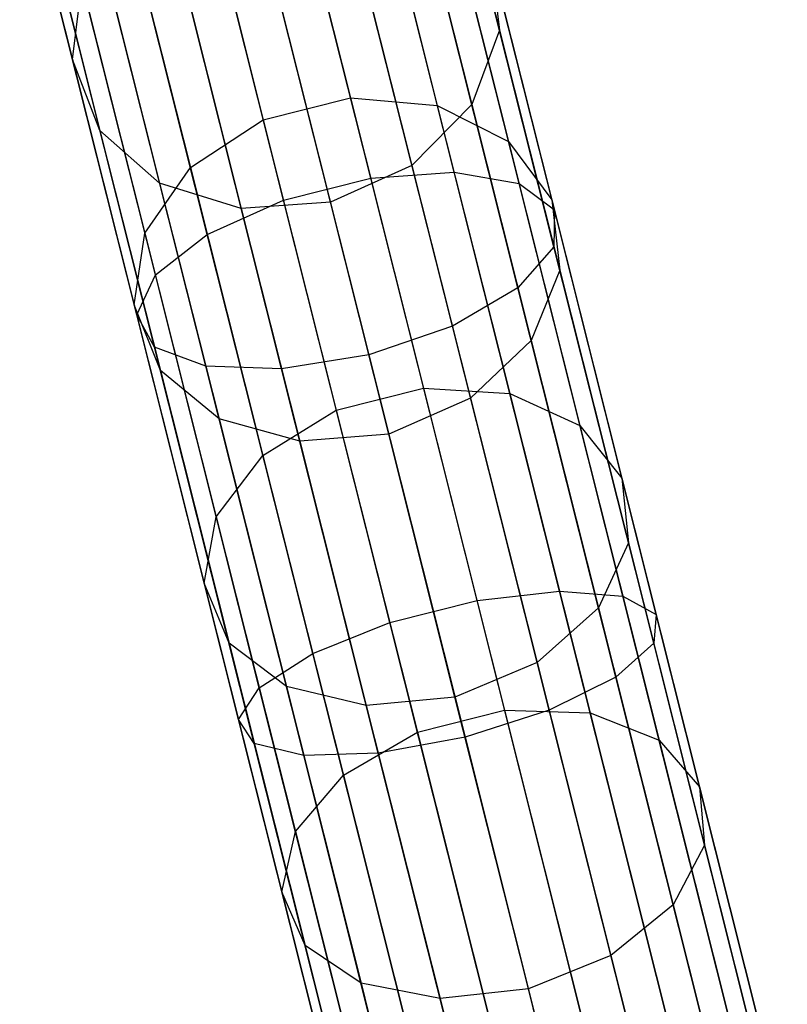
# Model space of a CAD drawing. Extents: x -189 to 189, y -189 to 189.
# Tile 301 of 591: x -44.55 to -41.01, y 167.73 to 172.28. Entities that reach past the tile are written whole.
import ezdxf

# ---------------------------------------------------------------- set-up
doc = ezdxf.new("R2010")
doc.units = 0
doc.header["$LTSCALE"] = 25.4
doc.layers.get('0').update_dxf_attribs({"linetype": 'CONTINUOUS'})

# ---------------------------------------------------------------- blocks, each defined once
blk = doc.blocks.new('CAMELEON-KENAI-C-12244_STL')
at = {"color": 0}
for p, q in [((-42.9334, 171.547, -10.2618), (-43.403, 173.4141, -11.2191)), ((-42.9334, 171.547, -10.2618), (-43.403, 173.4141, -11.2191)), ((-42.5486, 171.5742, -10.4169), (-43.0144, 173.4263, -11.3664)), ((-42.5486, 171.5742, -10.4169), (-43.0144, 173.4263, -11.3664)), ((-42.2487, 171.5226, -10.7003), (-42.7076, 173.3471, -11.6357)), ((-42.2487, 171.5226, -10.7003), (-42.7076, 173.3471, -11.6357)), ((-43.3367, 171.4455, -10.2618), (-43.8063, 173.3126, -11.2191)), ((-43.3367, 171.4455, -10.2618), (-43.8063, 173.3126, -11.2191)), ((-42.5782, 173.1812, -148.4191), (-42.3394, 172.2319, -150.1282)), ((-42.5782, 173.1812, -148.4191), (-42.3394, 172.2319, -150.1282)), ((-42.0856, 171.401, -11.0629), (-42.5356, 173.1903, -11.9804)), ((-42.0856, 171.401, -11.0629), (-42.5356, 173.1903, -11.9804)), ((-43.6886, 171.2875, -10.4169), (-44.1544, 173.1395, -11.3664)), ((-43.6886, 171.2875, -10.4169), (-44.1544, 173.1395, -11.3664)), ((-43.3244, 173.1015, -150.823), (-43.027, 171.9188, -152.5305)), ((-43.3244, 173.1015, -150.823), (-43.027, 171.9188, -152.5305)), ((-44.5549, 173.0642, -148.6064), (-44.3111, 172.095, -150.3514)), ((-44.5549, 173.0642, -148.6064), (-44.3111, 172.095, -150.3514)), ((-42.9213, 173.0561, -150.7317), (-42.6262, 171.883, -152.4255)), ((-42.9213, 173.0561, -150.7317), (-42.6262, 171.883, -152.4255)), ((-43.7277, 173.0001, -150.823), (-43.4302, 171.8174, -152.5305)), ((-43.7277, 173.0001, -150.823), (-43.4302, 171.8174, -152.5305)), ((-42.0875, 171.2305, -11.4422), (-42.5283, 172.983, -12.3407)), ((-42.0875, 171.2305, -11.4422), (-42.5283, 172.983, -12.3407)), ((-43.9284, 171.1001, -10.7003), (-44.3873, 172.9247, -11.6357)), ((-43.9284, 171.1001, -10.7003), (-44.3873, 172.9247, -11.6357)), ((-42.588, 172.8717, -150.5649), (-42.2973, 171.716, -152.2335)), ((-42.588, 172.8717, -150.5649), (-42.2973, 171.716, -152.2335)), ((-42.7015, 172.8191, -148.256), (-42.4671, 171.8872, -149.9339)), ((-42.7015, 172.8191, -148.256), (-42.4671, 171.8872, -149.9339)), ((-44.0613, 172.7693, -150.7317), (-43.7663, 171.5962, -152.4255)), ((-44.0613, 172.7693, -150.7317), (-43.7663, 171.5962, -152.4255)), ((-42.2541, 171.0405, -11.7724), (-42.6869, 172.761, -12.6545)), ((-42.2541, 171.0405, -11.7724), (-42.6869, 172.761, -12.6545)), ((-44.0146, 170.9158, -11.0629), (-44.4646, 172.7052, -11.9804)), ((-44.0146, 170.9158, -11.0629), (-44.4646, 172.7052, -11.9804)), ((-44.4228, 172.7172, -148.4191), (-44.1841, 171.768, -150.1282)), ((-44.4228, 172.7172, -148.4191), (-44.1841, 171.768, -150.1282)), ((-42.3822, 172.5801, -150.3514), (-42.0971, 171.4467, -151.9879)), ((-42.3822, 172.5801, -150.3514), (-42.0971, 171.4467, -151.9879)), ((-42.3822, 172.5801, -150.3514), (-42.3394, 172.2319, -150.1282)), ((-42.3822, 172.5801, -150.3514), (-42.3394, 172.2319, -150.1282)), ((-42.5566, 170.8639, -11.9966), (-42.9839, 172.5627, -12.8675)), ((-42.5566, 170.8639, -11.9966), (-42.9839, 172.5627, -12.8675)), ((-42.9746, 172.5257, -148.1453), (-42.7432, 171.6056, -149.8019)), ((-42.9746, 172.5257, -148.1453), (-42.7432, 171.6056, -149.8019)), ((-43.9322, 170.7665, -11.4422), (-44.373, 172.5191, -12.3407)), ((-43.9322, 170.7665, -11.4422), (-44.373, 172.5191, -12.3407)), ((-44.3111, 172.095, -150.3514), (-44.2677, 172.4492, -150.5649)), ((-44.3111, 172.095, -150.3514), (-44.2677, 172.4492, -150.5649)), ((-44.2677, 172.4492, -150.5649), (-43.9771, 171.2935, -152.2335)), ((-44.2677, 172.4492, -150.5649), (-43.9771, 171.2935, -152.2335)), ((-44.1429, 172.4566, -148.256), (-43.9085, 171.5247, -149.9339)), ((-44.1429, 172.4566, -148.256), (-43.9085, 171.5247, -149.9339)), ((-43.6955, 170.678, -11.7724), (-44.1283, 172.3985, -12.6545)), ((-43.6955, 170.678, -11.7724), (-44.1283, 172.3985, -12.6545)), ((-43.368, 172.4223, -12.9429), (-42.9427, 170.7313, -12.0759)), ((-43.368, 172.4223, -12.9429), (-42.9427, 170.7313, -12.0759)), ((-43.3455, 170.6655, -11.9966), (-43.7728, 172.3643, -12.8675)), ((-43.3455, 170.6655, -11.9966), (-43.7728, 172.3643, -12.8675)), ((-43.1199, 171.4358, -149.7553), (-43.3502, 172.3518, -148.1061)), ((-43.1199, 171.4358, -149.7553), (-43.3502, 172.3518, -148.1061)), ((-43.7635, 172.3273, -148.1453), (-43.5321, 171.4072, -149.8019)), ((-43.7635, 172.3273, -148.1453), (-43.5321, 171.4072, -149.8019)), ((-42.3394, 172.2319, -150.1282), (-42.4671, 171.8872, -149.9339)), ((-42.3394, 172.2319, -150.1282), (-42.4671, 171.8872, -149.9339)), ((-42.3394, 172.2319, -150.1282), (-42.0602, 171.1218, -151.731)), ((-42.3394, 172.2319, -150.1282), (-42.0602, 171.1218, -151.731)), ((-44.1841, 171.768, -150.1282), (-44.3111, 172.095, -150.3514)), ((-44.3111, 172.095, -150.3514), (-44.0261, 170.9616, -151.9879)), ((-44.3111, 172.095, -150.3514), (-44.0261, 170.9616, -151.9879)), ((-44.1841, 171.768, -150.1282), (-44.3111, 172.095, -150.3514)), ((-43.4302, 171.8174, -152.5305), (-43.027, 171.9188, -152.5305)), ((-43.4302, 171.8174, -152.5305), (-43.027, 171.9188, -152.5305)), ((-43.027, 171.9188, -152.5305), (-42.6894, 170.5767, -154.1077)), ((-43.027, 171.9188, -152.5305), (-42.6894, 170.5767, -154.1077)), ((-43.027, 171.9188, -152.5305), (-42.6262, 171.883, -152.4255)), ((-43.027, 171.9188, -152.5305), (-42.6262, 171.883, -152.4255)), ((-42.4671, 171.8872, -149.9339), (-42.7432, 171.6056, -149.8019)), ((-42.4671, 171.8872, -149.9339), (-42.7432, 171.6056, -149.8019)), ((-42.6262, 171.883, -152.4255), (-42.2914, 170.5516, -153.99)), ((-42.6262, 171.883, -152.4255), (-42.2914, 170.5516, -153.99)), ((-42.6262, 171.883, -152.4255), (-42.2973, 171.716, -152.2335)), ((-42.6262, 171.883, -152.4255), (-42.2973, 171.716, -152.2335)), ((-42.4671, 171.8872, -149.9339), (-42.193, 170.7974, -151.5073)), ((-42.4671, 171.8872, -149.9339), (-42.193, 170.7974, -151.5073)), ((-43.7663, 171.5962, -152.4255), (-43.4302, 171.8174, -152.5305)), ((-43.7663, 171.5962, -152.4255), (-43.4302, 171.8174, -152.5305)), ((-43.4302, 171.8174, -152.5305), (-43.0927, 170.4753, -154.1077)), ((-43.4302, 171.8174, -152.5305), (-43.0927, 170.4753, -154.1077)), ((-43.9085, 171.5247, -149.9339), (-44.1841, 171.768, -150.1282)), ((-44.1841, 171.768, -150.1282), (-43.9049, 170.6579, -151.731)), ((-44.1841, 171.768, -150.1282), (-43.9049, 170.6579, -151.731)), ((-43.9085, 171.5247, -149.9339), (-44.1841, 171.768, -150.1282)), ((-42.2973, 171.716, -152.2335), (-41.9674, 170.4044, -153.7748)), ((-42.2973, 171.716, -152.2335), (-41.9674, 170.4044, -153.7748)), ((-42.2973, 171.716, -152.2335), (-42.0971, 171.4467, -151.9879)), ((-42.2973, 171.716, -152.2335), (-42.0971, 171.4467, -151.9879)), ((-43.9771, 171.2935, -152.2335), (-43.7663, 171.5962, -152.4255)), ((-43.9771, 171.2935, -152.2335), (-43.7663, 171.5962, -152.4255)), ((-43.7663, 171.5962, -152.4255), (-43.4314, 170.2649, -153.99)), ((-43.7663, 171.5962, -152.4255), (-43.4314, 170.2649, -153.99)), ((-42.7432, 171.6056, -149.8019), (-43.1199, 171.4358, -149.7553)), ((-42.7432, 171.6056, -149.8019), (-43.1199, 171.4358, -149.7553)), ((-42.9334, 171.547, -10.2618), (-42.5486, 171.5742, -10.4169)), ((-42.9334, 171.547, -10.2618), (-42.5486, 171.5742, -10.4169)), ((-42.7432, 171.6056, -149.8019), (-42.4725, 170.5296, -151.3555)), ((-42.7432, 171.6056, -149.8019), (-42.4725, 170.5296, -151.3555)), ((-42.5486, 171.5742, -10.4169), (-42.2487, 171.5226, -10.7003)), ((-42.0615, 169.6376, -9.6678), (-42.5486, 171.5742, -10.4169)), ((-42.0615, 169.6376, -9.6678), (-42.5486, 171.5742, -10.4169)), ((-42.5486, 171.5742, -10.4169), (-42.2487, 171.5226, -10.7003)), ((-43.5321, 171.4072, -149.8019), (-43.9085, 171.5247, -149.9339)), ((-43.9085, 171.5247, -149.9339), (-43.6344, 170.4349, -151.5073)), ((-43.9085, 171.5247, -149.9339), (-43.6344, 170.4349, -151.5073)), ((-43.5321, 171.4072, -149.8019), (-43.9085, 171.5247, -149.9339)), ((-43.3367, 171.4455, -10.2618), (-42.9334, 171.547, -10.2618)), ((-43.3367, 171.4455, -10.2618), (-42.9334, 171.547, -10.2618)), ((-42.4424, 169.5946, -9.5066), (-42.9334, 171.547, -10.2618)), ((-42.4424, 169.5946, -9.5066), (-42.9334, 171.547, -10.2618)), ((-42.2487, 171.5226, -10.7003), (-42.0856, 171.401, -11.0629)), ((-41.7688, 169.6147, -9.9623), (-42.2487, 171.5226, -10.7003)), ((-41.7688, 169.6147, -9.9623), (-42.2487, 171.5226, -10.7003)), ((-42.2487, 171.5226, -10.7003), (-42.0856, 171.401, -11.0629)), ((-43.6886, 171.2875, -10.4169), (-43.3367, 171.4455, -10.2618)), ((-43.6886, 171.2875, -10.4169), (-43.3367, 171.4455, -10.2618)), ((-43.1199, 171.4358, -149.7553), (-43.5321, 171.4072, -149.8019)), ((-43.1199, 171.4358, -149.7553), (-43.5321, 171.4072, -149.8019)), ((-42.8457, 169.4932, -9.5066), (-43.3367, 171.4455, -10.2618)), ((-42.8457, 169.4932, -9.5066), (-43.3367, 171.4455, -10.2618)), ((-42.8505, 170.3647, -151.3018), (-43.1199, 171.4358, -149.7553)), ((-42.8505, 170.3647, -151.3018), (-43.1199, 171.4358, -149.7553)), ((-42.0971, 171.4467, -151.9879), (-41.7736, 170.1604, -153.4994)), ((-42.0971, 171.4467, -151.9879), (-41.7736, 170.1604, -153.4994)), ((-42.0971, 171.4467, -151.9879), (-42.0602, 171.1218, -151.731)), ((-42.0971, 171.4467, -151.9879), (-42.0602, 171.1218, -151.731)), ((-43.5321, 171.4072, -149.8019), (-43.2614, 170.3312, -151.3555)), ((-43.5321, 171.4072, -149.8019), (-43.2614, 170.3312, -151.3555)), ((-42.0856, 171.401, -11.0629), (-42.0875, 171.2305, -11.4422)), ((-42.0856, 171.401, -11.0629), (-42.0875, 171.2305, -11.4422)), ((-41.615, 169.53, -10.3392), (-42.0856, 171.401, -11.0629)), ((-41.615, 169.53, -10.3392), (-42.0856, 171.401, -11.0629)), ((-44.0261, 170.9616, -151.9879), (-43.9771, 171.2935, -152.2335)), ((-44.0261, 170.9616, -151.9879), (-43.9771, 171.2935, -152.2335)), ((-43.9771, 171.2935, -152.2335), (-43.6472, 169.9819, -153.7748)), ((-43.9771, 171.2935, -152.2335), (-43.6472, 169.9819, -153.7748)), ((-43.9284, 171.1001, -10.7003), (-43.6886, 171.2875, -10.4169)), ((-43.9284, 171.1001, -10.7003), (-43.6886, 171.2875, -10.4169)), ((-43.2016, 169.3509, -9.6678), (-43.6886, 171.2875, -10.4169)), ((-43.2016, 169.3509, -9.6678), (-43.6886, 171.2875, -10.4169)), ((-42.0875, 171.2305, -11.4422), (-42.2541, 171.0405, -11.7724)), ((-42.0875, 171.2305, -11.4422), (-42.2541, 171.0405, -11.7724)), ((-41.6266, 169.3979, -10.7333), (-42.0875, 171.2305, -11.4422)), ((-41.6266, 169.3979, -10.7333), (-42.0875, 171.2305, -11.4422)), ((-42.0602, 171.1218, -151.731), (-42.193, 170.7974, -151.5073)), ((-42.0602, 171.1218, -151.731), (-42.193, 170.7974, -151.5073)), ((-42.0602, 171.1218, -151.731), (-41.7434, 169.862, -153.2114)), ((-42.0602, 171.1218, -151.731), (-41.7434, 169.862, -153.2114)), ((-44.0146, 170.9158, -11.0629), (-43.9284, 171.1001, -10.7003)), ((-44.0146, 170.9158, -11.0629), (-43.9284, 171.1001, -10.7003)), ((-43.4486, 169.1923, -9.9623), (-43.9284, 171.1001, -10.7003)), ((-43.4486, 169.1923, -9.9623), (-43.9284, 171.1001, -10.7003)), ((-42.2541, 171.0405, -11.7724), (-42.5566, 170.8639, -11.9966)), ((-42.2541, 171.0405, -11.7724), (-42.5566, 170.8639, -11.9966)), ((-41.8017, 169.2415, -11.0766), (-42.2541, 171.0405, -11.7724)), ((-41.8017, 169.2415, -11.0766), (-42.2541, 171.0405, -11.7724)), ((-43.9049, 170.6579, -151.731), (-44.0261, 170.9616, -151.9879)), ((-44.0261, 170.9616, -151.9879), (-43.7026, 169.6753, -153.4994)), ((-44.0261, 170.9616, -151.9879), (-43.7026, 169.6753, -153.4994)), ((-43.9049, 170.6579, -151.731), (-44.0261, 170.9616, -151.9879)), ((-43.9322, 170.7665, -11.4422), (-44.0146, 170.9158, -11.0629)), ((-43.544, 169.0448, -10.3392), (-44.0146, 170.9158, -11.0629)), ((-43.9322, 170.7665, -11.4422), (-44.0146, 170.9158, -11.0629)), ((-43.544, 169.0448, -10.3392), (-44.0146, 170.9158, -11.0629)), ((-42.5566, 170.8639, -11.9966), (-42.9427, 170.7313, -12.0759)), ((-42.5566, 170.8639, -11.9966), (-42.9427, 170.7313, -12.0759)), ((-42.1099, 169.0876, -11.3095), (-42.5566, 170.8639, -11.9966)), ((-42.1099, 169.0876, -11.3095), (-42.5566, 170.8639, -11.9966)), ((-42.193, 170.7974, -151.5073), (-42.4725, 170.5296, -151.3555)), ((-42.193, 170.7974, -151.5073), (-42.4725, 170.5296, -151.3555)), ((-42.193, 170.7974, -151.5073), (-41.8819, 169.5606, -152.9607)), ((-42.193, 170.7974, -151.5073), (-41.8819, 169.5606, -152.9607)), ((-43.6955, 170.678, -11.7724), (-43.9322, 170.7665, -11.4422)), ((-43.4713, 168.934, -10.7333), (-43.9322, 170.7665, -11.4422)), ((-43.6955, 170.678, -11.7724), (-43.9322, 170.7665, -11.4422)), ((-43.4713, 168.934, -10.7333), (-43.9322, 170.7665, -11.4422)), ((-42.9427, 170.7313, -12.0759), (-43.3455, 170.6655, -11.9966)), ((-42.9427, 170.7313, -12.0759), (-43.3455, 170.6655, -11.9966)), ((-42.9427, 170.7313, -12.0759), (-42.4979, 168.963, -11.3919)), ((-42.9427, 170.7313, -12.0759), (-42.4979, 168.963, -11.3919)), ((-43.6344, 170.4349, -151.5073), (-43.9049, 170.6579, -151.731)), ((-43.9049, 170.6579, -151.731), (-43.588, 169.3981, -153.2114)), ((-43.9049, 170.6579, -151.731), (-43.588, 169.3981, -153.2114)), ((-43.6344, 170.4349, -151.5073), (-43.9049, 170.6579, -151.731)), ((-43.3455, 170.6655, -11.9966), (-43.6955, 170.678, -11.7724)), ((-43.2431, 168.8789, -11.0766), (-43.6955, 170.678, -11.7724)), ((-43.3455, 170.6655, -11.9966), (-43.6955, 170.678, -11.7724)), ((-43.2431, 168.8789, -11.0766), (-43.6955, 170.678, -11.7724)), ((-42.8988, 168.8892, -11.3095), (-43.3455, 170.6655, -11.9966)), ((-42.8988, 168.8892, -11.3095), (-43.3455, 170.6655, -11.9966)), ((-43.0927, 170.4753, -154.1077), (-42.6894, 170.5767, -154.1077)), ((-43.0927, 170.4753, -154.1077), (-42.6894, 170.5767, -154.1077)), ((-42.6894, 170.5767, -154.1077), (-42.3151, 169.0884, -155.5388)), ((-42.6894, 170.5767, -154.1077), (-42.3151, 169.0884, -155.5388)), ((-42.6894, 170.5767, -154.1077), (-42.2914, 170.5516, -153.99)), ((-42.6894, 170.5767, -154.1077), (-42.2914, 170.5516, -153.99)), ((-42.4725, 170.5296, -151.3555), (-42.8505, 170.3647, -151.3018)), ((-42.4725, 170.5296, -151.3555), (-42.8505, 170.3647, -151.3018)), ((-42.4725, 170.5296, -151.3555), (-42.1654, 169.3085, -152.7905)), ((-42.4725, 170.5296, -151.3555), (-42.1654, 169.3085, -152.7905)), ((-42.2914, 170.5516, -153.99), (-41.9201, 169.0753, -155.4095)), ((-42.2914, 170.5516, -153.99), (-41.9201, 169.0753, -155.4095)), ((-42.2914, 170.5516, -153.99), (-41.9674, 170.4044, -153.7748)), ((-42.2914, 170.5516, -153.99), (-41.9674, 170.4044, -153.7748)), ((-43.4314, 170.2649, -153.99), (-43.0927, 170.4753, -154.1077)), ((-43.4314, 170.2649, -153.99), (-43.0927, 170.4753, -154.1077)), ((-43.0927, 170.4753, -154.1077), (-42.7183, 168.987, -155.5388)), ((-43.0927, 170.4753, -154.1077), (-42.7183, 168.987, -155.5388)), ((-43.2614, 170.3312, -151.3555), (-43.6344, 170.4349, -151.5073)), ((-43.6344, 170.4349, -151.5073), (-43.3233, 169.1981, -152.9607)), ((-43.6344, 170.4349, -151.5073), (-43.3233, 169.1981, -152.9607)), ((-43.2614, 170.3312, -151.3555), (-43.6344, 170.4349, -151.5073)), ((-41.9674, 170.4044, -153.7748), (-41.6017, 168.95, -155.1732)), ((-41.9674, 170.4044, -153.7748), (-41.6017, 168.95, -155.1732)), ((-41.9674, 170.4044, -153.7748), (-41.7736, 170.1604, -153.4994)), ((-41.9674, 170.4044, -153.7748), (-41.7736, 170.1604, -153.4994)), ((-42.8505, 170.3647, -151.3018), (-43.2614, 170.3312, -151.3555)), ((-42.8505, 170.3647, -151.3018), (-43.2614, 170.3312, -151.3555)), ((-42.5447, 169.1491, -152.7303), (-42.8505, 170.3647, -151.3018)), ((-42.5447, 169.1491, -152.7303), (-42.8505, 170.3647, -151.3018)), ((-43.2614, 170.3312, -151.3555), (-42.9543, 169.11, -152.7905)), ((-43.2614, 170.3312, -151.3555), (-42.9543, 169.11, -152.7905)), ((-43.6472, 169.9819, -153.7748), (-43.4314, 170.2649, -153.99)), ((-43.6472, 169.9819, -153.7748), (-43.4314, 170.2649, -153.99)), ((-43.4314, 170.2649, -153.99), (-43.0601, 168.7886, -155.4095)), ((-43.4314, 170.2649, -153.99), (-43.0601, 168.7886, -155.4095)), ((-41.7736, 170.1604, -153.4994), (-41.4149, 168.7342, -154.8708)), ((-41.7736, 170.1604, -153.4994), (-41.4149, 168.7342, -154.8708)), ((-41.7736, 170.1604, -153.4994), (-41.7434, 169.862, -153.2114)), ((-41.7736, 170.1604, -153.4994), (-41.7434, 169.862, -153.2114)), ((-43.7026, 169.6753, -153.4994), (-43.6472, 169.9819, -153.7748)), ((-43.7026, 169.6753, -153.4994), (-43.6472, 169.9819, -153.7748)), ((-43.6472, 169.9819, -153.7748), (-43.2814, 168.5276, -155.1732)), ((-43.6472, 169.9819, -153.7748), (-43.2814, 168.5276, -155.1732)), ((-41.7434, 169.862, -153.2114), (-41.8819, 169.5606, -152.9607)), ((-41.7434, 169.862, -153.2114), (-41.8819, 169.5606, -152.9607)), ((-41.7434, 169.862, -153.2114), (-41.392, 168.4651, -154.5547)), ((-41.7434, 169.862, -153.2114), (-41.392, 168.4651, -154.5547)), ((-43.588, 169.3981, -153.2114), (-43.7026, 169.6753, -153.4994)), ((-43.7026, 169.6753, -153.4994), (-43.3438, 168.249, -154.8708)), ((-43.7026, 169.6753, -153.4994), (-43.3438, 168.249, -154.8708)), ((-43.588, 169.3981, -153.2114), (-43.7026, 169.6753, -153.4994)), ((-42.4424, 169.5946, -9.5066), (-42.0615, 169.6376, -9.6678)), ((-42.4424, 169.5946, -9.5066), (-42.0615, 169.6376, -9.6678)), ((-42.0615, 169.6376, -9.6678), (-41.7688, 169.6147, -9.9623)), ((-41.5583, 167.6368, -9.127), (-42.0615, 169.6376, -9.6678)), ((-41.5583, 167.6368, -9.127), (-42.0615, 169.6376, -9.6678)), ((-42.0615, 169.6376, -9.6678), (-41.7688, 169.6147, -9.9623)), ((-41.7688, 169.6147, -9.9623), (-41.615, 169.53, -10.3392)), ((-41.2731, 167.6437, -9.4296), (-41.7688, 169.6147, -9.9623)), ((-41.2731, 167.6437, -9.4296), (-41.7688, 169.6147, -9.9623)), ((-41.7688, 169.6147, -9.9623), (-41.615, 169.53, -10.3392)), ((-42.8457, 169.4932, -9.5066), (-42.4424, 169.5946, -9.5066)), ((-42.8457, 169.4932, -9.5066), (-42.4424, 169.5946, -9.5066)), ((-41.9351, 167.5776, -8.9614), (-42.4424, 169.5946, -9.5066)), ((-41.9351, 167.5776, -8.9614), (-42.4424, 169.5946, -9.5066)), ((-41.8819, 169.5606, -152.9607), (-42.1654, 169.3085, -152.7905)), ((-41.8819, 169.5606, -152.9607), (-42.1654, 169.3085, -152.7905)), ((-41.8819, 169.5606, -152.9607), (-41.537, 168.1892, -154.2793)), ((-41.8819, 169.5606, -152.9607), (-41.537, 168.1892, -154.2793)), ((-41.615, 169.53, -10.3392), (-41.6266, 169.3979, -10.7333)), ((-41.615, 169.53, -10.3392), (-41.6266, 169.3979, -10.7333)), ((-41.1288, 167.5969, -9.8167), (-41.615, 169.53, -10.3392)), ((-41.1288, 167.5969, -9.8167), (-41.615, 169.53, -10.3392)), ((-43.2016, 169.3509, -9.6678), (-42.8457, 169.4932, -9.5066)), ((-43.2016, 169.3509, -9.6678), (-42.8457, 169.4932, -9.5066)), ((-42.3383, 167.4762, -8.9614), (-42.8457, 169.4932, -9.5066)), ((-42.3383, 167.4762, -8.9614), (-42.8457, 169.4932, -9.5066)), ((-43.3233, 169.1981, -152.9607), (-43.588, 169.3981, -153.2114)), ((-43.588, 169.3981, -153.2114), (-43.2367, 168.0011, -154.5547)), ((-43.588, 169.3981, -153.2114), (-43.2367, 168.0011, -154.5547)), ((-43.3233, 169.1981, -152.9607), (-43.588, 169.3981, -153.2114)), ((-41.6266, 169.3979, -10.7333), (-41.8017, 169.2415, -11.0766)), ((-41.6266, 169.3979, -10.7333), (-41.8017, 169.2415, -11.0766)), ((-41.1505, 167.5046, -10.2216), (-41.6266, 169.3979, -10.7333)), ((-41.1505, 167.5046, -10.2216), (-41.6266, 169.3979, -10.7333)), ((-43.4486, 169.1923, -9.9623), (-43.2016, 169.3509, -9.6678)), ((-43.4486, 169.1923, -9.9623), (-43.2016, 169.3509, -9.6678)), ((-42.6983, 167.3501, -9.127), (-43.2016, 169.3509, -9.6678)), ((-42.6983, 167.3501, -9.127), (-43.2016, 169.3509, -9.6678)), ((-42.1654, 169.3085, -152.7905), (-42.5447, 169.1491, -152.7303)), ((-42.1654, 169.3085, -152.7905), (-42.5447, 169.1491, -152.7303)), ((-42.1654, 169.3085, -152.7905), (-41.8248, 167.9544, -154.0925)), ((-42.1654, 169.3085, -152.7905), (-41.8248, 167.9544, -154.0925)), ((-42.9543, 169.11, -152.7905), (-43.3233, 169.1981, -152.9607)), ((-43.3233, 169.1981, -152.9607), (-42.9784, 167.8267, -154.2793)), ((-43.3233, 169.1981, -152.9607), (-42.9784, 167.8267, -154.2793)), ((-42.9543, 169.11, -152.7905), (-43.3233, 169.1981, -152.9607)), ((-41.8017, 169.2415, -11.0766), (-42.1099, 169.0876, -11.3095)), ((-41.8017, 169.2415, -11.0766), (-42.1099, 169.0876, -11.3095)), ((-41.3342, 167.3828, -10.5742), (-41.8017, 169.2415, -11.0766)), ((-41.3342, 167.3828, -10.5742), (-41.8017, 169.2415, -11.0766)), ((-43.544, 169.0448, -10.3392), (-43.4486, 169.1923, -9.9623)), ((-43.544, 169.0448, -10.3392), (-43.4486, 169.1923, -9.9623)), ((-42.9528, 167.2212, -9.4296), (-43.4486, 169.1923, -9.9623)), ((-42.9528, 167.2212, -9.4296), (-43.4486, 169.1923, -9.9623)), ((-42.5447, 169.1491, -152.7303), (-42.9543, 169.11, -152.7905)), ((-42.5447, 169.1491, -152.7303), (-42.9543, 169.11, -152.7905)), ((-42.9543, 169.11, -152.7905), (-42.6137, 167.756, -154.0925)), ((-42.9543, 169.11, -152.7905), (-42.6137, 167.756, -154.0925)), ((-42.2057, 167.8011, -154.0264), (-42.5447, 169.1491, -152.7303)), ((-42.2057, 167.8011, -154.0264), (-42.5447, 169.1491, -152.7303)), ((-42.7183, 168.987, -155.5388), (-42.3151, 169.0884, -155.5388)), ((-42.7183, 168.987, -155.5388), (-42.3151, 169.0884, -155.5388)), ((-42.1099, 169.0876, -11.3095), (-42.4979, 168.963, -11.3919)), ((-42.1099, 169.0876, -11.3095), (-42.4979, 168.963, -11.3919)), ((-42.3151, 169.0884, -155.5388), (-41.9078, 167.4689, -156.8094)), ((-42.3151, 169.0884, -155.5388), (-41.9078, 167.4689, -156.8094)), ((-42.3151, 169.0884, -155.5388), (-41.9201, 169.0753, -155.4095)), ((-42.3151, 169.0884, -155.5388), (-41.9201, 169.0753, -155.4095)), ((-41.6483, 167.2525, -10.8135), (-42.1099, 169.0876, -11.3095)), ((-41.6483, 167.2525, -10.8135), (-42.1099, 169.0876, -11.3095)), ((-41.9201, 169.0753, -155.4095), (-41.5161, 167.4689, -156.6698)), ((-41.9201, 169.0753, -155.4095), (-41.5161, 167.4689, -156.6698)), ((-41.9201, 169.0753, -155.4095), (-41.6017, 168.95, -155.1732)), ((-41.9201, 169.0753, -155.4095), (-41.6017, 168.95, -155.1732)), ((-43.4713, 168.934, -10.7333), (-43.544, 169.0448, -10.3392)), ((-43.0578, 167.1118, -9.8167), (-43.544, 169.0448, -10.3392)), ((-43.4713, 168.934, -10.7333), (-43.544, 169.0448, -10.3392)), ((-43.0578, 167.1118, -9.8167), (-43.544, 169.0448, -10.3392)), ((-43.0601, 168.7886, -155.4095), (-42.7183, 168.987, -155.5388)), ((-43.0601, 168.7886, -155.4095), (-42.7183, 168.987, -155.5388)), ((-42.7183, 168.987, -155.5388), (-42.311, 167.3675, -156.8094)), ((-42.7183, 168.987, -155.5388), (-42.311, 167.3675, -156.8094)), ((-43.2431, 168.8789, -11.0766), (-43.4713, 168.934, -10.7333)), ((-42.9951, 167.0407, -10.2216), (-43.4713, 168.934, -10.7333)), ((-43.2431, 168.8789, -11.0766), (-43.4713, 168.934, -10.7333)), ((-42.9951, 167.0407, -10.2216), (-43.4713, 168.934, -10.7333)), ((-42.4979, 168.963, -11.3919), (-42.8988, 168.8892, -11.3095)), ((-42.4979, 168.963, -11.3919), (-42.8988, 168.8892, -11.3095)), ((-42.4979, 168.963, -11.3919), (-42.0385, 167.1362, -10.8981)), ((-42.4979, 168.963, -11.3919), (-42.0385, 167.1362, -10.8981)), ((-41.6017, 168.95, -155.1732), (-41.2036, 167.3675, -156.4148)), ((-41.6017, 168.95, -155.1732), (-41.2036, 167.3675, -156.4148)), ((-41.6017, 168.95, -155.1732), (-41.4149, 168.7342, -154.8708)), ((-41.6017, 168.95, -155.1732), (-41.4149, 168.7342, -154.8708)), ((-42.8988, 168.8892, -11.3095), (-43.2431, 168.8789, -11.0766)), ((-42.8988, 168.8892, -11.3095), (-43.2431, 168.8789, -11.0766)), ((-42.7756, 167.0203, -10.5742), (-43.2431, 168.8789, -11.0766)), ((-42.7756, 167.0203, -10.5742), (-43.2431, 168.8789, -11.0766)), ((-42.4372, 167.0541, -10.8135), (-42.8988, 168.8892, -11.3095)), ((-42.4372, 167.0541, -10.8135), (-42.8988, 168.8892, -11.3095)), ((-43.2814, 168.5276, -155.1732), (-43.0601, 168.7886, -155.4095)), ((-43.2814, 168.5276, -155.1732), (-43.0601, 168.7886, -155.4095)), ((-43.0601, 168.7886, -155.4095), (-42.6561, 167.1822, -156.6698)), ((-43.0601, 168.7886, -155.4095), (-42.6561, 167.1822, -156.6698)), ((-41.4149, 168.7342, -154.8708), (-41.0245, 167.1822, -156.0885)), ((-41.4149, 168.7342, -154.8708), (-41.0245, 167.1822, -156.0885)), ((-41.4149, 168.7342, -154.8708), (-41.392, 168.4651, -154.5547)), ((-41.4149, 168.7342, -154.8708), (-41.392, 168.4651, -154.5547)), ((-43.3438, 168.249, -154.8708), (-43.2814, 168.5276, -155.1732)), ((-43.3438, 168.249, -154.8708), (-43.2814, 168.5276, -155.1732)), ((-43.2814, 168.5276, -155.1732), (-42.8834, 166.945, -156.4148)), ((-43.2814, 168.5276, -155.1732), (-42.8834, 166.945, -156.4148)), ((-41.392, 168.4651, -154.5547), (-41.537, 168.1892, -154.2793)), ((-41.392, 168.4651, -154.5547), (-41.537, 168.1892, -154.2793)), ((-41.392, 168.4651, -154.5547), (-41.0097, 166.945, -155.7473)), ((-41.392, 168.4651, -154.5547), (-41.0097, 166.945, -155.7473)), ((-43.2367, 168.0011, -154.5547), (-43.3438, 168.249, -154.8708)), ((-43.3438, 168.249, -154.8708), (-42.9535, 166.697, -156.0885)), ((-43.3438, 168.249, -154.8708), (-42.9535, 166.697, -156.0885)), ((-43.2367, 168.0011, -154.5547), (-43.3438, 168.249, -154.8708)), ((-41.537, 168.1892, -154.2793), (-41.8248, 167.9544, -154.0925)), ((-41.537, 168.1892, -154.2793), (-41.8248, 167.9544, -154.0925)), ((-41.537, 168.1892, -154.2793), (-41.1617, 166.6969, -155.4502)), ((-41.537, 168.1892, -154.2793), (-41.1617, 166.6969, -155.4502)), ((-42.9784, 167.8267, -154.2793), (-43.2367, 168.0011, -154.5547)), ((-43.2367, 168.0011, -154.5547), (-42.8544, 166.481, -155.7473)), ((-43.2367, 168.0011, -154.5547), (-42.8544, 166.481, -155.7473)), ((-42.9784, 167.8267, -154.2793), (-43.2367, 168.0011, -154.5547)), ((-41.8248, 167.9544, -154.0925), (-42.2057, 167.8011, -154.0264)), ((-41.8248, 167.9544, -154.0925), (-42.2057, 167.8011, -154.0264)), ((-41.8248, 167.9544, -154.0925), (-41.4543, 166.481, -155.2485)), ((-41.8248, 167.9544, -154.0925), (-41.4543, 166.481, -155.2485)), ((-42.6137, 167.756, -154.0925), (-42.9784, 167.8267, -154.2793)), ((-42.9784, 167.8267, -154.2793), (-42.6031, 166.3344, -155.4502)), ((-42.9784, 167.8267, -154.2793), (-42.6031, 166.3344, -155.4502)), ((-42.6137, 167.756, -154.0925), (-42.9784, 167.8267, -154.2793)), ((-42.2057, 167.8011, -154.0264), (-42.6137, 167.756, -154.0925)), ((-42.2057, 167.8011, -154.0264), (-42.6137, 167.756, -154.0925)), ((-41.8368, 166.3344, -155.1772), (-42.2057, 167.8011, -154.0264)), ((-41.8368, 166.3344, -155.1772), (-42.2057, 167.8011, -154.0264)), ((-42.6137, 167.756, -154.0925), (-42.2432, 166.2826, -155.2485)), ((-42.6137, 167.756, -154.0925), (-42.2432, 166.2826, -155.2485))]:
    blk.add_line(p, q, dxfattribs=at)

msp = doc.modelspace()

# ---------------------------------------------------------------- block references
at = {"color": 0}
msp.add_blockref('CAMELEON-KENAI-C-12244_STL', (0, 0), dxfattribs=at)

doc.saveas('drawing.dxf')
